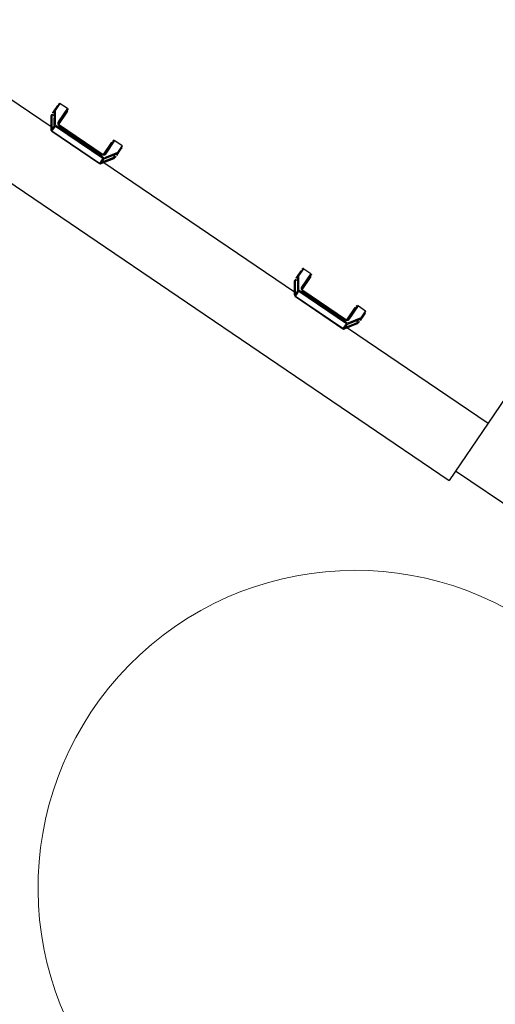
# Model space of a CAD drawing. Header units: metres. Extents: x 7482748 to 7484637, y 5684406 to 5687014.
# Tile 266 of 295: x 7484504.353 to 7484505.178, y 5686558.801 to 5686560.507. Entities that reach past the tile are written whole.
import ezdxf

# ---------------------------------------------------------------- set-up
doc = ezdxf.new("R2010")
doc.units = ezdxf.units.M
doc.header["$MEASUREMENT"] = 0
doc.layers.add('POMIAR', color=7, linetype='Continuous', lineweight=0)
doc.layers.add('projektowane obiekty', color=5, linetype='Continuous', lineweight=35)

# ---------------------------------------------------------------- blocks, each defined once
blk = doc.blocks.new('PTTL03')
at = {"color": 0}
blk.add_arc((-2.25, -2.6), 0.55, 322.477, 217.927, dxfattribs=at)
blk = doc.blocks.new('zw$D414')
at = {"layer": 'projektowane obiekty', "lineweight": 30}
for p, q in [((7.9944, 3.3598), (7.9944, 0.1202)), ((7.0674, 0.1565), (7.0674, 0.1431)), ((7.0685, 0.1619), (7.0685, 0.1469)), ((7.0695, 0.1623), (7.0846, 0.1623)), ((7.0695, 0.1475), (7.0695, 0.1623)), ((7.0846, 0.1623), (7.0846, 0.1337)), ((7.0865, 0.133), (7.0865, 0.1616)), ((7.0879, 0.1308), (7.0879, 0.1565)), ((7.1809, 0.1565), (7.1809, 0.1308)), ((7.1822, 0.1616), (7.1822, 0.133)), ((7.1841, 0.1623), (7.1993, 0.1623)), ((7.1841, 0.1337), (7.1841, 0.1623)), ((7.1993, 0.1623), (7.1993, 0.1475)), ((7.2002, 0.1469), (7.2002, 0.1619)), ((7.2014, 0.1431), (7.2014, 0.1565)), ((7.5774, 0.1565), (7.5774, 0.1431)), ((7.5785, 0.1619), (7.5785, 0.1469)), ((7.5795, 0.1623), (7.5946, 0.1623)), ((7.5795, 0.1475), (7.5795, 0.1623)), ((7.5946, 0.1623), (7.5946, 0.1337)), ((7.5965, 0.133), (7.5965, 0.1616)), ((7.5979, 0.1308), (7.5979, 0.1565)), ((7.6909, 0.1565), (7.6909, 0.1308)), ((7.6922, 0.1616), (7.6922, 0.133)), ((7.6941, 0.1623), (7.7093, 0.1623)), ((7.6941, 0.1337), (7.6941, 0.1623)), ((7.7093, 0.1623), (7.7093, 0.1475)), ((7.7102, 0.1469), (7.7102, 0.1619)), ((7.7114, 0.1431), (7.7114, 0.1565)), ((7.0681, 0.1464), (7.082, 0.1255)), ((7.082, 0.1256), (7.0681, 0.1464)), ((7.0681, 0.1375), (7.082, 0.1167)), ((7.0684, 0.1468), (7.082, 0.1265)), ((7.0685, 0.139), (7.073, 0.139)), ((7.0829, 0.1176), (7.0685, 0.139)), ((7.0829, 0.1274), (7.0695, 0.1475)), ((7.1993, 0.1475), (7.1859, 0.1274)), ((7.2002, 0.139), (7.1859, 0.1176)), ((7.1867, 0.1265), (7.2003, 0.1468)), ((7.1867, 0.1255), (7.2007, 0.1464)), ((7.2006, 0.1464), (7.1867, 0.1256)), ((7.1867, 0.1167), (7.2006, 0.1375)), ((7.1957, 0.139), (7.2002, 0.139)), ((7.5781, 0.1464), (7.592, 0.1255)), ((7.592, 0.1256), (7.5781, 0.1464)), ((7.5781, 0.1375), (7.592, 0.1167)), ((7.5784, 0.1468), (7.592, 0.1265)), ((7.5785, 0.139), (7.583, 0.139)), ((7.5929, 0.1176), (7.5785, 0.139)), ((7.5929, 0.1274), (7.5795, 0.1475)), ((7.7093, 0.1475), (7.6959, 0.1274)), ((7.7102, 0.139), (7.6959, 0.1176)), ((7.6967, 0.1265), (7.7103, 0.1468)), ((7.6967, 0.1255), (7.7107, 0.1464)), ((7.7106, 0.1464), (7.6967, 0.1256)), ((7.6967, 0.1167), (7.7106, 0.1375)), ((7.7057, 0.139), (7.7102, 0.139)), ((6.7844, 0.1202), (7.079, 0.1202)), ((7.082, 0.1158), (7.0684, 0.1361)), ((7.0685, 0.1359), (7.082, 0.1157)), ((7.082, 0.1265), (7.082, 0.1256)), ((7.0829, 0.1158), (7.0829, 0.1248)), ((7.0846, 0.1252), (7.0846, 0.1265)), ((7.1842, 0.1265), (7.0846, 0.1265)), ((7.0846, 0.1252), (7.1842, 0.1252)), ((7.0846, 0.1145), (7.0846, 0.1252)), ((7.1791, 0.1303), (7.0897, 0.1303)), ((7.0897, 0.1292), (7.179, 0.1292)), ((7.1842, 0.1252), (7.1842, 0.1265)), ((7.1842, 0.1252), (7.1842, 0.1145)), ((7.1859, 0.1248), (7.1859, 0.1158)), ((7.2003, 0.1361), (7.1867, 0.1158)), ((7.1867, 0.1157), (7.2002, 0.1359)), ((7.1867, 0.1256), (7.1867, 0.1265)), ((7.1897, 0.1202), (7.589, 0.1202)), ((7.592, 0.1158), (7.5784, 0.1361)), ((7.5785, 0.1359), (7.592, 0.1157)), ((7.592, 0.1265), (7.592, 0.1256)), ((7.5929, 0.1158), (7.5929, 0.1248)), ((7.5946, 0.1252), (7.5946, 0.1265)), ((7.6942, 0.1265), (7.5946, 0.1265)), ((7.5946, 0.1252), (7.6942, 0.1252)), ((7.5946, 0.1145), (7.5946, 0.1252)), ((7.6891, 0.1303), (7.5997, 0.1303)), ((7.5997, 0.1292), (7.689, 0.1292)), ((7.6942, 0.1252), (7.6942, 0.1265)), ((7.6942, 0.1252), (7.6942, 0.1145)), ((7.6959, 0.1248), (7.6959, 0.1158)), ((7.7103, 0.1361), (7.6967, 0.1158)), ((7.6967, 0.1157), (7.7102, 0.1359)), ((7.6967, 0.1256), (7.6967, 0.1265)), ((7.6997, 0.1202), (7.9944, 0.1202)), ((7.9944, 0.1202), (7.9944, 0)), ((7.082, 0.1167), (7.082, 0.1158)), ((7.1842, 0.1145), (7.0846, 0.1145)), ((7.0846, 0.1145), (7.0846, 0.1143)), ((7.0846, 0.1143), (7.1842, 0.1143)), ((7.1842, 0.1145), (7.1842, 0.1143)), ((7.1867, 0.1158), (7.1867, 0.1167)), ((7.592, 0.1167), (7.592, 0.1158)), ((7.6942, 0.1145), (7.5946, 0.1145)), ((7.5946, 0.1145), (7.5946, 0.1143)), ((7.5946, 0.1143), (7.6942, 0.1143)), ((7.6942, 0.1145), (7.6942, 0.1143)), ((7.6967, 0.1158), (7.6967, 0.1167)), ((9.3, 0.02), (7.9944, 0.02)), ((6.7844, 0), (7.9944, 0))]:
    blk.add_line(p, q, dxfattribs=at)
for points in [[(7.0681, 0.1464), (7.068, 0.1465), (7.068, 0.1469), (7.068, 0.1472)], [(7.068, 0.139), (7.068, 0.1382), (7.0681, 0.1378), (7.0681, 0.1376), (7.0681, 0.1375)], [(7.0681, 0.1464), (7.0681, 0.1464), (7.0681, 0.1464)], [(7.2007, 0.1464), (7.2006, 0.1464)], [(7.2006, 0.1464), (7.2006, 0.1464)], [(7.2006, 0.1375), (7.2006, 0.1377), (7.2007, 0.138), (7.2007, 0.1386), (7.2007, 0.139)], [(7.2007, 0.1472), (7.2007, 0.1466), (7.2007, 0.1465)], [(7.2007, 0.1465), (7.2007, 0.1464)], [(7.5781, 0.1464), (7.578, 0.1465), (7.578, 0.1469), (7.578, 0.1472)], [(7.578, 0.139), (7.578, 0.1382), (7.5781, 0.1378), (7.5781, 0.1376), (7.5781, 0.1375)], [(7.5781, 0.1464), (7.5781, 0.1464), (7.5781, 0.1464)], [(7.7107, 0.1464), (7.7106, 0.1464)], [(7.7106, 0.1464), (7.7106, 0.1464)], [(7.7106, 0.1375), (7.7106, 0.1377), (7.7107, 0.138), (7.7107, 0.1386), (7.7107, 0.139)], [(7.7107, 0.1472), (7.7107, 0.1466), (7.7107, 0.1465)], [(7.7107, 0.1465), (7.7107, 0.1464)], [(7.082, 0.1255), (7.0827, 0.1248), (7.0829, 0.1247)], [(7.0865, 0.133), (7.0863, 0.1333), (7.0858, 0.1335), (7.0852, 0.1336), (7.0846, 0.1337)], [(7.0897, 0.1301), (7.0885, 0.1304), (7.0875, 0.131), (7.0871, 0.1315), (7.0868, 0.132), (7.0866, 0.1325), (7.0865, 0.133)], [(7.0897, 0.1301), (7.0897, 0.1303), (7.0897, 0.1302), (7.0897, 0.1298), (7.0897, 0.1292)], [(7.1822, 0.133), (7.1821, 0.1325), (7.182, 0.132), (7.1817, 0.1315), (7.1812, 0.131), (7.1802, 0.1304), (7.179, 0.1301)], [(7.179, 0.1301), (7.179, 0.1303), (7.179, 0.1302), (7.179, 0.1298), (7.179, 0.1292)], [(7.1822, 0.133), (7.1825, 0.1333), (7.1829, 0.1335), (7.1835, 0.1336), (7.1841, 0.1337)], [(7.1858, 0.1247), (7.1866, 0.1254), (7.1867, 0.1255)], [(7.592, 0.1255), (7.5927, 0.1248), (7.5929, 0.1247)], [(7.5965, 0.133), (7.5963, 0.1333), (7.5958, 0.1335), (7.5952, 0.1336), (7.5946, 0.1337)], [(7.5997, 0.1301), (7.5985, 0.1304), (7.5975, 0.131), (7.5971, 0.1315), (7.5968, 0.132), (7.5966, 0.1325), (7.5965, 0.133)], [(7.5997, 0.1301), (7.5997, 0.1303), (7.5997, 0.1302), (7.5997, 0.1298), (7.5997, 0.1292)], [(7.6922, 0.133), (7.6921, 0.1325), (7.692, 0.132), (7.6917, 0.1315), (7.6912, 0.131), (7.6902, 0.1304), (7.689, 0.1301)], [(7.689, 0.1301), (7.689, 0.1303), (7.689, 0.1302), (7.689, 0.1298), (7.689, 0.1292)], [(7.6922, 0.133), (7.6925, 0.1333), (7.6929, 0.1335), (7.6935, 0.1336), (7.6941, 0.1337)], [(7.6958, 0.1247), (7.6966, 0.1254), (7.6967, 0.1255)], [(7.082, 0.1157), (7.0824, 0.1152)], [(7.0824, 0.1152), (7.0828, 0.1149), (7.0838, 0.1144), (7.0846, 0.1143)], [(7.1842, 0.1143), (7.1853, 0.1145), (7.1862, 0.1151), (7.1867, 0.1157)], [(7.592, 0.1157), (7.5924, 0.1152)], [(7.5924, 0.1152), (7.5928, 0.1149), (7.5938, 0.1144), (7.5946, 0.1143)], [(7.6942, 0.1143), (7.6953, 0.1145), (7.6962, 0.1151), (7.6967, 0.1157)]]:
    blk.add_lwpolyline(points, dxfattribs=at)
for centre, major_axis, ratio, start_param, end_param in [((7.1344, 0.1565), (-0.067, 0), 0.447799, 6.10035, 6.283185), ((7.0695, 0.1619), (0.001, 0), 0.447799, 1.570796, 2.958757), ((7.0846, 0.1614), (0.002, 0), 0.447799, 0.231221, 1.570796), ((7.0379, 0.1565), (-0.05, 0), 0.447799, 3.141593, 3.372814), ((7.2309, 0.1565), (-0.05, 0), 0.447799, 6.051964, 6.283185), ((7.1841, 0.1614), (0.002, 0), 0.447799, 1.570796, 2.910371), ((7.1993, 0.1619), (0.001, 0), 0.447799, 0.182835, 1.570796), ((7.1344, 0.1565), (-0.067, 0), 0.447799, 3.141593, 3.324428), ((7.6444, 0.1565), (-0.067, 0), 0.447799, 6.10035, 6.283185), ((7.5795, 0.1619), (0.001, 0), 0.447799, 1.570796, 2.958757), ((7.5946, 0.1614), (0.002, 0), 0.447799, 0.231221, 1.570796), ((7.5479, 0.1565), (-0.05, 0), 0.447799, 3.141593, 3.372814), ((7.7409, 0.1565), (-0.05, 0), 0.447799, 6.051964, 6.283185), ((7.6941, 0.1614), (0.002, 0), 0.447799, 1.570796, 2.910371), ((7.7093, 0.1619), (0.001, 0), 0.447799, 0.182835, 1.570796), ((7.6444, 0.1565), (-0.067, 0), 0.447799, 3.141593, 3.324428), ((7.1344, 0.1431), (0.067, 0), 0.447799, 3.00513, 3.141593), ((7.1344, 0.1431), (0.067, 0), 0.447799, 3.141593, 3.278056), ((7.0685, 0.1386), (-0.00116, 0), 0.384636, 4.712389, 5.196004), ((7.1344, 0.0426), (0.0656, -0.1045), 0.132059, 3.169003, 3.199266), ((7.1344, 0.0426), (0.0656, -0.1045), 0.132059, 3.498893, 3.529155), ((7.0685, 0.1485), (-0.00003, -0.00171), 0.104349, 0.10385, 0.287932), ((7.0695, 0.147), (-0.000992, -0.0003), 0.41672, 4.586868, 5.974831), ((7.0759, 0.1431), (-0.00675, 0), 0.447799, 5.910316, 6.283185), ((7.0759, 0.1431), (-0.00675, 0), 0.447799, 0, 0.953148), ((7.1929, 0.1431), (-0.00675, 0), 0.447799, 2.188444, 3.141593), ((7.1929, 0.1431), (-0.00675, 0), 0.447799, 3.141593, 3.514462), ((7.1993, 0.147), (-0.000992, 0.0003), 0.41672, 3.449945, 4.83791), ((7.2003, 0.1485), (0.00003, -0.00171), 0.104349, 5.995259, 6.179346), ((7.2002, 0.1386), (0.00116, 0), 0.384636, 1.087181, 1.570796), ((7.1344, 0.0426), (-0.0656, -0.1045), 0.132059, 3.08392, 3.114182), ((7.1344, 0.0426), (-0.0656, -0.1045), 0.132059, 2.75403, 2.784293), ((7.1344, 0.1431), (0.067, 0), 0.447799, 0, 0.136463), ((7.1344, 0.1431), (0.067, 0), 0.447799, 6.146722, 6.283185), ((7.6444, 0.1431), (0.067, 0), 0.447799, 3.00513, 3.141593), ((7.6444, 0.1431), (0.067, 0), 0.447799, 3.141593, 3.278056), ((7.5785, 0.1386), (-0.00116, 0), 0.384636, 4.712389, 5.196004), ((7.6444, 0.0426), (0.0656, -0.1045), 0.132059, 3.169003, 3.199266), ((7.6444, 0.0426), (0.0656, -0.1045), 0.132059, 3.498893, 3.529155), ((7.5785, 0.1485), (-0.00003, -0.00171), 0.104349, 0.103845, 0.287927), ((7.5795, 0.147), (-0.000992, -0.0003), 0.41672, 4.58687, 5.974833), ((7.5859, 0.1431), (-0.00675, 0), 0.447799, 5.910316, 6.283185), ((7.5859, 0.1431), (-0.00675, 0), 0.447799, 0, 0.953148), ((7.7029, 0.1431), (-0.00675, 0), 0.447799, 2.188444, 3.141593), ((7.7029, 0.1431), (-0.00675, 0), 0.447799, 3.141593, 3.514462), ((7.7093, 0.147), (-0.000992, 0.0003), 0.41672, 3.449945, 4.83791), ((7.7103, 0.1485), (0.00003, -0.00171), 0.104349, 5.995253, 6.179346), ((7.7102, 0.1386), (0.00116, 0), 0.384636, 1.087181, 1.570796), ((7.6444, 0.0426), (-0.0656, -0.1045), 0.132059, 3.08392, 3.114182), ((7.6444, 0.0426), (-0.0656, -0.1045), 0.132059, 2.75403, 2.784293), ((7.6444, 0.1431), (0.067, 0), 0.447799, 0, 0.136463), ((7.6444, 0.1431), (0.067, 0), 0.447799, 6.146722, 6.283185), ((7.0829, 0.127), (-0.000832, -0.000555), 0.384636, 4.461347, 6.032141), ((7.0846, 0.1279), (-0.003, 0), 0.894134, 0.537587, 1.570796), ((7.0846, 0.127), (0.003, 0), 0.894134, 3.679179, 4.10824), ((7.0829, 0.1261), (-0.000832, -0.000555), 0.384636, 6.032146, 6.283936), ((7.0846, 0.1283), (0.002, 0), 0.894134, 3.679179, 4.712389), ((7.0379, 0.1279), (0.05, 0), 0.447799, 0.097905, 0.231221), ((7.2309, 0.1279), (0.05, 0), 0.447799, 2.910371, 3.025249), ((7.1842, 0.1283), (0.002, 0), 0.894134, 4.712389, 5.745599), ((7.1842, 0.1279), (-0.003, 0), 0.894134, 1.570796, 2.604006), ((7.1859, 0.127), (0.000832, -0.000555), 0.384636, 0.251042, 1.821838), ((7.1842, 0.127), (0.003, 0), 0.894134, 5.316538, 5.745598), ((7.1859, 0.1261), (0.000832, -0.000555), 0.384636, 6.282763, 6.534229), ((7.2003, 0.1378), (0.00006, 0.00184), 0.093489, 3.359104, 3.543181), ((7.5929, 0.127), (-0.000832, -0.000555), 0.384636, 4.461348, 6.032142), ((7.5946, 0.1279), (-0.003, 0), 0.894134, 0.537587, 1.570796), ((7.5946, 0.127), (0.003, 0), 0.894134, 3.679179, 4.10824), ((7.5929, 0.1261), (-0.000832, -0.000555), 0.384636, 6.032148, 6.283936), ((7.5946, 0.1283), (0.002, 0), 0.894134, 3.679179, 4.712389), ((7.5479, 0.1279), (0.05, 0), 0.447799, 0.097905, 0.231221), ((7.7409, 0.1279), (0.05, 0), 0.447799, 2.910371, 3.025249), ((7.6942, 0.1283), (0.002, 0), 0.894134, 4.712389, 5.745599), ((7.6942, 0.1279), (-0.003, 0), 0.894134, 1.570796, 2.604006), ((7.6959, 0.127), (0.000832, -0.000555), 0.384636, 0.251042, 1.821834), ((7.6942, 0.127), (0.003, 0), 0.894134, 5.316539, 5.745598), ((7.6959, 0.1261), (0.000832, -0.000555), 0.384636, 6.282763, 6.534227), ((7.7103, 0.1378), (0.00006, 0.00184), 0.093489, 3.359098, 3.543181), ((7.0829, 0.1171), (0.000832, 0.000555), 0.384636, 1.319755, 2.89055), ((7.0846, 0.118), (-0.003, 0), 0.894134, 0.537587, 0.966647), ((7.0846, 0.1171), (0.003, 0), 0.894134, 3.679179, 4.712389), ((7.0829, 0.1162), (0.000832, 0.000555), 0.384636, 2.89055, 3.142492), ((7.1842, 0.1171), (0.003, 0), 0.894134, 4.712389, 5.745599), ((7.1859, 0.1171), (-0.000832, 0.000555), 0.384636, 3.392628, 4.963431), ((7.1842, 0.118), (-0.003, 0), 0.894134, 2.174946, 2.604006), ((7.1859, 0.1162), (-0.000832, 0.000555), 0.384636, 3.140905, 3.392628), ((7.5929, 0.1171), (0.000832, 0.000555), 0.384636, 1.319752, 2.89055), ((7.5946, 0.118), (-0.003, 0), 0.894134, 0.537587, 0.966647), ((7.5946, 0.1171), (0.003, 0), 0.894134, 3.679179, 4.712389), ((7.5929, 0.1162), (0.000832, 0.000555), 0.384636, 2.89055, 3.142492), ((7.6942, 0.1171), (0.003, 0), 0.894134, 4.712389, 5.745599), ((7.6959, 0.1171), (-0.000832, 0.000555), 0.384636, 3.392635, 4.96343), ((7.6942, 0.118), (-0.003, 0), 0.894134, 2.174946, 2.604006), ((7.6959, 0.1162), (-0.000832, 0.000555), 0.384636, 3.14091, 3.392635)]:
    blk.add_ellipse(centre, major_axis=major_axis, ratio=ratio, start_param=start_param, end_param=end_param, dxfattribs=at)
for points, knots in [([(7.0846, 0.1337), (7.0846, 0.1327), (7.0856, 0.1303), (7.0882, 0.1292), (7.0897, 0.1292)], [0, 0, 0, 0, 3.224475, 7.523775, 7.523775, 7.523775, 7.523775]), ([(7.179, 0.1292), (7.1802, 0.1292), (7.182, 0.1298), (7.1834, 0.1313), (7.1838, 0.1321), (7.1839, 0.1323)], [0, 0, 0, 0, 3.270711, 5.451185, 6.102078, 6.102078, 6.102078, 6.102078]), ([(7.5946, 0.1337), (7.5946, 0.1327), (7.5956, 0.1303), (7.5982, 0.1292), (7.5997, 0.1292)], [0, 0, 0, 0, 3.224475, 7.523775, 7.523775, 7.523775, 7.523775]), ([(7.689, 0.1292), (7.6902, 0.1292), (7.692, 0.1298), (7.6934, 0.1313), (7.6938, 0.1321), (7.6939, 0.1323)], [0, 0, 0, 0, 3.270711, 5.451185, 6.102078, 6.102078, 6.102078, 6.102078])]:
    blk.add_open_spline(points, degree=3, knots=knots, dxfattribs=at)
for points in [[(7.1839, 0.1323), (7.1841, 0.1328), (7.1841, 0.1332), (7.1841, 0.1337)], [(7.6939, 0.1323), (7.6941, 0.1328), (7.6941, 0.1332), (7.6941, 0.1337)]]:
    blk.add_open_spline(points, degree=3, dxfattribs=at)

msp = doc.modelspace()

# ---------------------------------------------------------------- block references
at = {"linetype": 'Continuous', "rotation": 325.8417172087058}
msp.add_blockref('zw$D414', (7484498.48247, 5686564.19707), dxfattribs=at)
at = {"layer": 'POMIAR'}
msp.add_blockref('PTTL03', (7484507.18508, 5686561.60286), dxfattribs=at)

doc.saveas('drawing.dxf')
